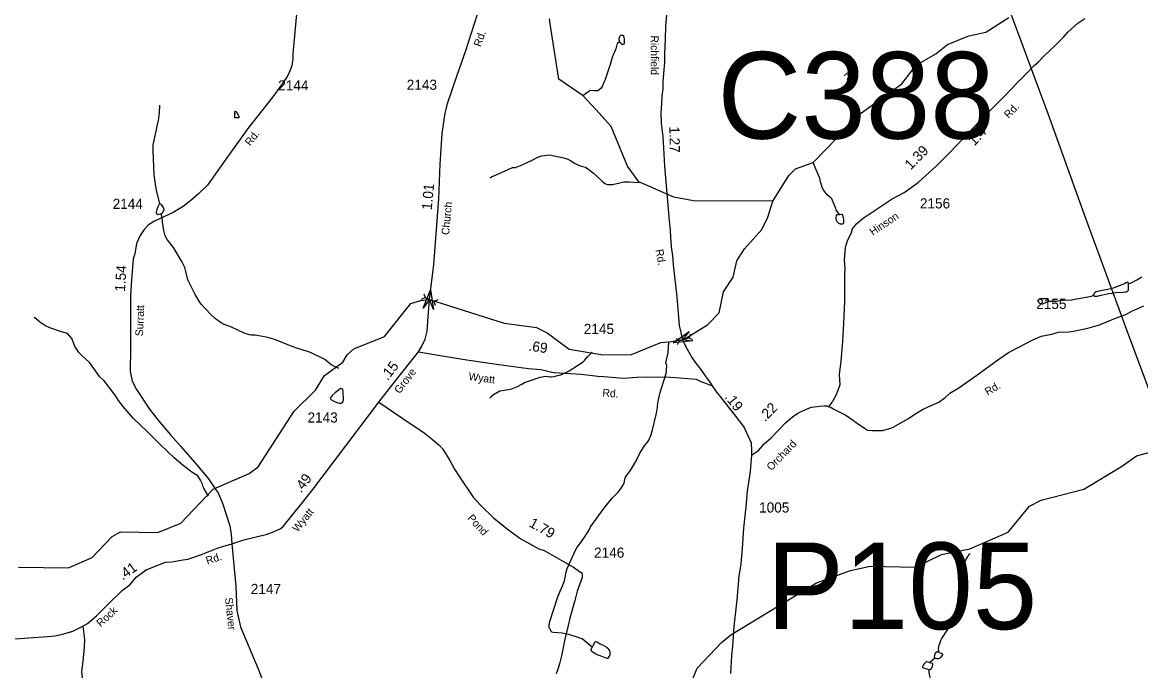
# Model space of a CAD drawing. Extents: x 1473865 to 1648260, y 639067 to 773536.
# Drawn here: x 1621916 to 1635672, y 661779 to 669758 of the extents above; entities that cross this region are included whole.
import ezdxf

# ---------------------------------------------------------------- set-up
doc = ezdxf.new("R2010")
doc.units = 0
for name, color, linetype in [('Exist Hydrographic Creek Single Shore', 7, 'Continuous'), ('Exist Hydrographic Misc Water Feature', 7, 'Continuous'), ('Exist Road Non-System Type 51 Label', 7, 'Continuous'), ('Exist Road Secondary Mileage Hundredths English Label', 7, 'Continuous'), ('Exist Road Secondary Structure Culvert Number Label', 7, 'Continuous'), ('Exist Road Secondary Structure Pipe Attributed CELL', 7, 'Continuous'), ('Exist Road Secondary Structure Pipe CELL', 7, 'Continuous'), ('Exist Road Secondary Structure Pipe Number Label', 7, 'Continuous'), ('Exist Road Secondary Structure Standard Bridge Attributed CELL', 7, 'Continuous'), ('Exist Road Secondary Type 41 Attributed', 7, 'Continuous'), ('Exist Road Secondary Type 51 Attributed', 7, 'Continuous'), ('Exist Road Secondary Type 51 Label', 7, 'Continuous'), ('Exist Road Secondary Type 51 Number Label', 7, 'Continuous'), ('Exist Utilities Electrical Transmission Line', 7, 'Continuous')]:
    doc.layers.add(name, color=color, linetype=linetype)

msp = doc.modelspace()

# ---------------------------------------------------------------- linework, layer by layer
at = {"layer": 'Exist Hydrographic Creek Single Shore'}
for points in [[(1632733, 669000), (1632910, 669230), (1633154, 669369), (1633297, 669485), (1633557, 669591), (1633766, 669636), (1634051, 669817)], [(1631148, 667559), (1631344, 667873), (1631428, 667957), (1631643, 668034), (1632237, 668646), (1632733, 669000)], [(1628371, 665935), (1628642, 665738), (1629058, 665668), (1629409, 665670), (1629769, 665817), (1629867, 665828), (1630057, 665859), (1630346, 666036), (1630486, 666185), (1630543, 666442), (1630662, 666623), (1630706, 666823), (1630799, 666972), (1631011, 667210), (1631088, 667360), (1631148, 667559)], [(1621867, 663053), (1622483, 663043), (1622777, 663172), (1623022, 663430), (1623123, 663487), (1623581, 663481), (1623866, 663593), (1624263, 664012), (1624708, 664206), (1624817, 664289), (1625260, 664973), (1625522, 665230), (1625632, 665412), (1625860, 665575), (1625911, 665666), (1625995, 665739), (1626372, 665893), (1626694, 666296), (1626820, 666337), (1626923, 666346), (1627842, 666057), (1628241, 666003), (1628371, 665935)]]:
    msp.add_lwpolyline(points, dxfattribs=at)
at = {"layer": 'Exist Hydrographic Misc Water Feature'}
for p, q in [((1628418, 669685), (1628400, 669800)), ((1633076, 661878), (1633140, 661938))]:
    msp.add_line(p, q, dxfattribs=at)
for points in [[(1631148, 667559), (1630173, 667562), (1629932, 667606), (1629501, 667796), (1629361, 667989), (1629159, 668475), (1628969, 668686), (1628816, 668856), (1628516, 669059), (1628418, 669685)], [(1629266, 669518), (1629234, 669499), (1629216, 669432), (1629197, 669382), (1629183, 669360), (1629170, 669324), (1629145, 669240), (1629126, 669180), (1629106, 669117), (1629082, 669043), (1629068, 669017), (1629050, 668967), (1629032, 668945), (1628994, 668917), (1628953, 668917), (1628907, 668920), (1628846, 668881), (1628816, 668856)], [(1629266, 669518), (1629260, 669527), (1629256, 669539), (1629256, 669551), (1629257, 669561), (1629261, 669569), (1629265, 669585), (1629271, 669593), (1629279, 669600), (1629285, 669602), (1629293, 669602), (1629301, 669600), (1629307, 669598), (1629311, 669592), (1629313, 669588), (1629317, 669578), (1629319, 669552), (1629320, 669526), (1629320, 669500), (1629318, 669494), (1629316, 669490), (1629310, 669488), (1629304, 669484), (1629298, 669482), (1629290, 669488), (1629280, 669498), (1629268, 669514), (1629266, 669518)], [(1629266, 669518), (1629260, 669527), (1629256, 669539), (1629256, 669551), (1629257, 669561), (1629265, 669585), (1629271, 669593), (1629279, 669600), (1629285, 669602), (1629293, 669602), (1629301, 669600), (1629307, 669598), (1629311, 669592), (1629313, 669588), (1629317, 669578), (1629319, 669552), (1629320, 669526), (1629320, 669500), (1629318, 669494), (1629316, 669490), (1629304, 669484), (1629298, 669482), (1629290, 669488), (1629280, 669498), (1629268, 669514), (1629266, 669518)], [(1623606, 667529), (1623572, 667674), (1623560, 667738), (1623536, 667882), (1623524, 668183), (1623525, 668247), (1623587, 668539), (1623591, 668548), (1623604, 668643), (1623606, 668739)], [(1624532, 668585), (1624529, 668621), (1624533, 668630), (1624531, 668653), (1624537, 668667), (1624555, 668655), (1624580, 668601), (1624580, 668585), (1624532, 668585)], [(1624532, 668585), (1624529, 668621), (1624531, 668653), (1624537, 668667), (1624555, 668655), (1624580, 668601), (1624580, 668585), (1624532, 668585)], [(1627671, 667846), (1627689, 667858), (1627782, 667898), (1627901, 667951), (1627947, 667970), (1627981, 667973), (1628063, 668003), (1628188, 668062), (1628257, 668098), (1628305, 668115), (1628399, 668128)], [(1628399, 668128), (1628457, 668114), (1628515, 668103), (1628575, 668090), (1628627, 668076), (1628664, 668055), (1628710, 668027), (1628758, 668002), (1628806, 667986), (1628845, 667975), (1628885, 667949), (1628943, 667904), (1628986, 667861), (1629049, 667803), (1629083, 667776), (1629115, 667762), (1629141, 667761), (1629175, 667763), (1629265, 667782), (1629317, 667795), (1629380, 667797), (1629507, 667789)], [(1631966, 667395), (1631926, 667449), (1631923, 667467), (1631872, 667587), (1631840, 667613), (1631818, 667635), (1631791, 667668), (1631775, 667688), (1631759, 667716), (1631750, 667742), (1631736, 667796), (1631725, 667841), (1631711, 667877), (1631682, 667945), (1631643, 668034)], [(1623624, 667403), (1623584, 667390), (1623576, 667393), (1623568, 667418), (1623568, 667421), (1623573, 667453), (1623581, 667482), (1623602, 667525), (1623606, 667529)], [(1623606, 667529), (1623610, 667529), (1623623, 667517), (1623631, 667499), (1623647, 667481), (1623655, 667457), (1623655, 667448), (1623654, 667443), (1623652, 667439), (1623636, 667409), (1623630, 667403), (1623624, 667403)], [(1623606, 667529), (1623610, 667529), (1623623, 667517), (1623647, 667481), (1623655, 667457), (1623655, 667448), (1623654, 667443), (1623652, 667439), (1623636, 667409), (1623630, 667403), (1623624, 667403)], [(1625809, 665498), (1625748, 665526), (1625712, 665549), (1625637, 665610), (1625462, 665696), (1625422, 665708), (1625291, 665750), (1625203, 665783), (1625044, 665848), (1624964, 665873), (1624916, 665885), (1624781, 665908), (1624732, 665908), (1624709, 665912), (1624645, 665933), (1624557, 665974), (1624488, 666007), (1624448, 666023), (1624400, 666038), (1624360, 666059), (1624293, 666109), (1624230, 666166), (1624117, 666290), (1624090, 666326), (1624041, 666407), (1623971, 666548), (1623951, 666588), (1623929, 666693), (1623913, 666741), (1623880, 666814), (1623775, 666987), (1623696, 667084), (1623672, 667132), (1623657, 667196), (1623639, 667305), (1623635, 667357), (1623624, 667403)], [(1631966, 667395), (1631994, 667398), (1631998, 667396), (1632004, 667388), (1632006, 667384), (1632014, 667358), (1632017, 667332), (1632019, 667314), (1632019, 667304), (1632019, 667294), (1632017, 667286), (1632015, 667282), (1632009, 667276), (1632001, 667274), (1631991, 667274), (1631981, 667275), (1631967, 667279), (1631959, 667283), (1631953, 667289), (1631941, 667303), (1631935, 667311), (1631931, 667323), (1631929, 667333), (1631928, 667347), (1631928, 667359), (1631930, 667377), (1631932, 667387), (1631936, 667395), (1631966, 667395)], [(1635520, 666543), (1635526, 666543), (1635546, 666548), (1635627, 666591), (1635685, 666627)], [(1635520, 666543), (1635523, 666555), (1635515, 666559), (1635509, 666559), (1635492, 666553), (1635472, 666541), (1635440, 666528), (1635336, 666487), (1635304, 666477), (1635249, 666466), (1635199, 666458), (1635141, 666445), (1635127, 666441), (1635113, 666434), (1635105, 666428), (1635099, 666420), (1635095, 666410)], [(1635520, 666543), (1635517, 666457), (1635515, 666453), (1635511, 666449), (1635497, 666439), (1635485, 666437), (1635459, 666435), (1635361, 666429), (1635323, 666423), (1635279, 666416), (1635205, 666400), (1635151, 666389), (1635136, 666385), (1635126, 666385), (1635114, 666385), (1635110, 666386), (1635102, 666392), (1635098, 666396), (1635095, 666402), (1635095, 666410)], [(1634539, 666335), (1634539, 666345), (1634537, 666349), (1634525, 666357), (1634471, 666357), (1634453, 666358), (1634439, 666356), (1634429, 666354), (1634423, 666352), (1634415, 666344), (1634413, 666330), (1634415, 666320), (1634421, 666312), (1634429, 666304), (1634437, 666298), (1634447, 666296), (1634461, 666294), (1634471, 666295), (1634479, 666297), (1634507, 666309), (1634531, 666323), (1634537, 666327), (1634539, 666335)], [(1634537, 666327), (1634584, 666327), (1634610, 666327), (1634637, 666327), (1634680, 666333), (1634747, 666342), (1634806, 666341), (1634858, 666353), (1634956, 666367), (1635001, 666377), (1635066, 666389), (1635087, 666397), (1635095, 666410)], [(1624206, 663928), (1624147, 664027), (1624140, 664043), (1624132, 664075), (1624109, 664122), (1624074, 664178), (1624002, 664221), (1623893, 664306), (1623782, 664398), (1623612, 664562), (1623450, 664724), (1623284, 664883), (1623154, 665035), (1623099, 665103), (1623056, 665168), (1622938, 665325), (1622919, 665349), (1622867, 665401), (1622747, 665566), (1622641, 665665), (1622613, 665696), (1622562, 665770), (1622554, 665795), (1622523, 665867), (1622472, 665928), (1622396, 665951), (1622255, 666000), (1622199, 666025), (1622167, 666042), (1622148, 666056), (1622090, 666107), (1622061, 666127)], [(1628924, 662068), (1628802, 662172), (1628772, 662181), (1628753, 662187), (1628727, 662197), (1628651, 662218), (1628560, 662240), (1628446, 662247), (1628426, 662251), (1628411, 662286), (1628401, 662297), (1628395, 662311), (1628396, 662321), (1628398, 662343), (1628404, 662385), (1628504, 662689), (1628533, 662757), (1628562, 662825), (1628584, 662885), (1628595, 662926), (1628606, 662992), (1628618, 663038), (1628721, 663263), (1628739, 663297), (1628778, 663346), (1628847, 663446), (1628865, 663473), (1628884, 663505), (1628900, 663541), (1628937, 663593), (1629071, 663775), (1629134, 663856), (1629171, 663902), (1629213, 663943), (1629244, 663975), (1629284, 664025), (1629313, 664070), (1629323, 664102), (1629328, 664138), (1629336, 664162), (1629350, 664186), (1629385, 664225), (1629411, 664265), (1629454, 664341), (1629487, 664402), (1629503, 664438), (1629532, 664488), (1629563, 664533), (1629583, 664561), (1629603, 664587), (1629617, 664607), (1629646, 664674), (1629663, 664728), (1629716, 664948), (1629730, 665022), (1629735, 665077), (1629750, 665149), (1629763, 665201), (1629777, 665257), (1629810, 665357), (1629835, 665438), (1629840, 665482), (1629843, 665534), (1629833, 665569), (1629861, 665689), (1629867, 665828)], [(1628365, 665402), (1628406, 665395), (1628422, 665395), (1628459, 665399), (1628501, 665410), (1628539, 665422), (1628641, 665469), (1628744, 665533), (1628813, 665581), (1628831, 665596), (1628845, 665612), (1628872, 665644), (1628924, 665697)], [(1627669, 665134), (1627679, 665148), (1627712, 665176), (1627790, 665223), (1627927, 665243), (1628009, 665275), (1628060, 665307), (1628094, 665324), (1628142, 665344), (1628284, 665390), (1628332, 665398), (1628365, 665402)], [(1625704, 665131), (1625712, 665118), (1625748, 665096), (1625796, 665075), (1625812, 665071), (1625836, 665071), (1625852, 665077), (1625864, 665092), (1625868, 665107), (1625862, 665214), (1625858, 665238), (1625846, 665249), (1625828, 665251), (1625763, 665198), (1625729, 665166), (1625704, 665131)], [(1629723, 660642), (1629828, 661073), (1629880, 661197), (1630041, 661378), (1630218, 661808), (1630516, 662125), (1630630, 662221), (1631684, 662861), (1632103, 663013), (1632345, 663067), (1632903, 663053), (1633222, 663207), (1633573, 663279), (1634042, 663483), (1634304, 663802), (1634447, 663878), (1634974, 664012), (1635435, 664291), (1635620, 664422), (1636064, 664541), (1636249, 664715), (1636691, 664758), (1636842, 664814)], [(1633189, 662003), (1633188, 662027), (1633186, 662053), (1633190, 662081), (1633201, 662113), (1633211, 662141), (1633223, 662165), (1633244, 662199), (1633315, 662314), (1633414, 662523), (1633424, 662559), (1633437, 662610), (1633443, 662660), (1633469, 662790), (1633483, 662826), (1633491, 662844), (1633502, 662866), (1633508, 662884), (1633507, 662978), (1633503, 663006), (1633500, 663028), (1633498, 663044), (1633500, 663060), (1633507, 663106), (1633523, 663142), (1633548, 663183), (1633564, 663211), (1633574, 663223)], [(1628938, 662092), (1628924, 662068), (1628910, 662038), (1628910, 662032), (1628912, 662028), (1628917, 662022), (1628939, 662006), (1628971, 661988), (1628995, 661973), (1629019, 661965), (1629083, 661940), (1629111, 661934), (1629123, 661934), (1629131, 661944), (1629139, 661958), (1629147, 661973), (1629149, 661995), (1629148, 662012), (1629142, 662026), (1629116, 662058), (1629084, 662078), (1629058, 662093), (1629023, 662107), (1628981, 662130), (1628971, 662134), (1628965, 662136), (1628959, 662130), (1628938, 662092)], [(1633189, 662003), (1633179, 662009), (1633171, 662011), (1633167, 662011), (1633157, 662006), (1633153, 662004), (1633145, 661992), (1633141, 661986), (1633135, 661966), (1633133, 661954), (1633132, 661946), (1633140, 661938)], [(1633189, 662003), (1633217, 661995), (1633221, 661993), (1633227, 661989), (1633233, 661981), (1633235, 661977), (1633235, 661973), (1633227, 661961), (1633212, 661943), (1633202, 661931), (1633196, 661927), (1633188, 661925), (1633174, 661925), (1633164, 661925), (1633152, 661930), (1633140, 661938)], [(1633076, 661878), (1633060, 661885), (1633042, 661889), (1633034, 661889), (1633026, 661881), (1633009, 661863), (1632997, 661845), (1632989, 661831), (1632989, 661823), (1632993, 661819), (1633003, 661813), (1633065, 661793), (1633071, 661793)], [(1633090, 661266), (1633105, 661272), (1633119, 661282), (1633127, 661290), (1633133, 661298), (1633143, 661313), (1633147, 661321), (1633155, 661341), (1633164, 661371), (1633164, 661427), (1633163, 661461), (1633126, 661564), (1633101, 661632), (1633076, 661732), (1633070, 661768), (1633071, 661793)], [(1633076, 661878), (1633108, 661870), (1633112, 661866), (1633111, 661856), (1633109, 661834), (1633103, 661816), (1633093, 661800), (1633087, 661792), (1633081, 661790), (1633075, 661790), (1633071, 661793)]]:
    msp.add_lwpolyline(points, dxfattribs=at)
at = {"layer": 'Exist Road Secondary Structure Pipe Attributed CELL'}
msp.add_lwpolyline([(1626847, 666241), (1626938, 666467), (1626972, 666225), (1626923, 666346)], close=True, dxfattribs=at)
at = {"layer": 'Exist Road Secondary Structure Pipe CELL'}
for p, q in [((1626825, 666350), (1626872, 666370)), ((1626854, 666417), (1626872, 666370)), ((1626872, 666370), (1626983, 666322)), ((1627029, 666342), (1626983, 666322)), ((1627000, 666274), (1626983, 666322)), ((1630138, 665922), (1630115, 665876)), ((1629955, 665866), (1630000, 665841)), ((1629977, 665795), (1630000, 665841)), ((1630000, 665841), (1630115, 665876)), ((1630159, 665852), (1630115, 665876))]:
    msp.add_line(p, q, dxfattribs=at)
at = {"layer": 'Exist Road Secondary Structure Standard Bridge Attributed CELL'}
msp.add_lwpolyline([(1630164, 665837), (1629921, 665814), (1630120, 665955), (1630035, 665857)], close=True, dxfattribs=at)
at = {"layer": 'Exist Road Secondary Type 41 Attributed'}
for points in [[(1631837, 665028), (1631866, 665067), (1631882, 665086), (1631890, 665106), (1631925, 665169), (1631954, 665243), (1631976, 665300), (1631970, 665426), (1631989, 665590), (1632008, 665832), (1632023, 666050), (1632035, 666328), (1632035, 666660), (1632037, 666728), (1632031, 666840), (1632043, 666982), (1632049, 667020), (1632068, 667070), (1632117, 667170), (1632128, 667216), (1632180, 667284), (1632259, 667347), (1632614, 667587), (1632763, 667666), (1632934, 667786), (1633029, 667872), (1633157, 667989), (1633323, 668153), (1633495, 668331), (1633696, 668545), (1633997, 668851), (1634157, 669020), (1634259, 669119), (1634364, 669227), (1634415, 669271), (1634483, 669342), (1634627, 669476), (1634724, 669577), (1634777, 669639), (1634899, 669747), (1634985, 669806)], [(1631837, 665028), (1631861, 665022), (1631891, 665003), (1632044, 664925), (1632113, 664880), (1632184, 664827), (1632276, 664764), (1632312, 664740), (1632366, 664736), (1632496, 664736), (1632600, 664763), (1632628, 664775), (1632817, 664884), (1632908, 664946), (1632990, 664993), (1633067, 665030), (1633190, 665084), (1633269, 665143), (1633324, 665196), (1633435, 665259), (1633659, 665416), (1633916, 665603), (1634045, 665693), (1634181, 665766), (1634331, 665842), (1634450, 665897), (1634579, 665920), (1634660, 665946), (1634789, 665949), (1634847, 665956), (1635023, 665994), (1635168, 666034), (1635361, 666117), (1635490, 666162), (1635562, 666204), (1635711, 666270)], [(1626788, 665705), (1627055, 665656), (1627385, 665606), (1627750, 665553), (1628143, 665498), (1628293, 665485), (1628365, 665468), (1628431, 665453), (1628459, 665447), (1628659, 665437), (1628787, 665427), (1628895, 665416), (1628994, 665402), (1629069, 665398), (1629311, 665380), (1629478, 665390), (1629601, 665397), (1629732, 665392), (1629832, 665394), (1630009, 665385), (1630103, 665374), (1630205, 665366), (1630263, 665340), (1630318, 665317), (1630403, 665285)], [(1626301, 665085), (1626596, 664882), (1626858, 664707), (1626963, 664626), (1627045, 664555), (1627087, 664505), (1627174, 664364), (1627233, 664261), (1627285, 664177), (1627463, 663913), (1627562, 663806), (1627712, 663658), (1627901, 663510), (1628047, 663403), (1628232, 663297), (1628271, 663278), (1628337, 663256), (1628402, 663219), (1628603, 663106), (1628696, 663051), (1628780, 662992), (1628792, 662986), (1628797, 662976), (1628801, 662960), (1628801, 662924), (1628739, 662756), (1628711, 662641), (1628649, 662425), (1628632, 662336), (1628588, 662168), (1628549, 661960), (1628524, 661865), (1628501, 661786), (1628481, 661742)], [(1630885, 664432), (1630970, 664490), (1631043, 664569), (1631126, 664644), (1631304, 664829), (1631395, 664906), (1631452, 664945), (1631488, 664966), (1631569, 665001), (1631625, 665021), (1631725, 665035), (1631777, 665039), (1631807, 665039), (1631831, 665032), (1631837, 665028)]]:
    msp.add_lwpolyline(points, dxfattribs=at)
at = {"layer": 'Exist Road Secondary Type 51 Attributed'}
for points in [[(1626788, 665705), (1626831, 665773), (1626871, 665860), (1626896, 665959), (1626904, 666080), (1626923, 666346), (1626977, 666779), (1627040, 667585), (1627054, 668012), (1627082, 668389), (1627118, 668642), (1627128, 668689), (1627146, 668759), (1627263, 669110), (1627368, 669400), (1627550, 669972), (1627729, 670417), (1627796, 670596), (1627891, 670869)], [(1625301, 669995), (1625245, 669370), (1625243, 669314), (1625231, 669224), (1625190, 669120), (1625169, 669084), (1625102, 668988), (1624996, 668841), (1624690, 668453), (1624413, 668063), (1624194, 667755), (1624089, 667651), (1623988, 667564), (1623893, 667490), (1623770, 667419), (1623543, 667311), (1623470, 667266), (1623416, 667207), (1623365, 667133), (1623322, 667038), (1623298, 666910), (1623281, 666846), (1623260, 666590), (1623248, 666398), (1623248, 666198), (1623247, 665747), (1623242, 665464), (1623266, 665344), (1623319, 665240), (1623482, 664997), (1623600, 664845), (1623744, 664676), (1623866, 664539), (1624057, 664318), (1624208, 664142), (1624287, 664018), (1624326, 663966), (1624381, 663829), (1624467, 663562), (1624486, 663457), (1624492, 663339)], [(1629846, 669893), (1629828, 669712), (1629822, 669550), (1629815, 669376), (1629815, 669264), (1629807, 669176), (1629796, 669029), (1629794, 668942), (1629783, 668848), (1629778, 668761), (1629770, 668640), (1629773, 668522), (1629794, 668348), (1629805, 668209), (1629817, 667988), (1629858, 667509), (1629873, 667315), (1629883, 667201), (1629890, 667113), (1629899, 666994), (1629915, 666886), (1629920, 666773), (1629967, 666379), (1629996, 666028), (1630035, 665857)], [(1630035, 665857), (1630072, 665772), (1630153, 665635), (1630196, 665567), (1630264, 665484), (1630325, 665394), (1630363, 665344), (1630380, 665316), (1630393, 665298), (1630403, 665285)], [(1626301, 665085), (1626359, 665159), (1626505, 665345), (1626788, 665705)], [(1630403, 665285), (1630455, 665205), (1630496, 665156), (1630555, 665082), (1630676, 664927), (1630795, 664771), (1630815, 664728), (1630883, 664584), (1630885, 664490), (1630885, 664432)], [(1624492, 663339), (1624641, 663391), (1624927, 663461), (1625015, 663493), (1625097, 663527), (1625126, 663553), (1625344, 663828), (1625490, 664009), (1626301, 665085)], [(1630885, 664432), (1630872, 664285), (1630870, 664231), (1630859, 664177), (1630833, 663989), (1630815, 663797), (1630788, 663532), (1630770, 663282), (1630754, 663095), (1630729, 662942), (1630704, 662650), (1630698, 662576), (1630670, 662322), (1630652, 662082), (1630639, 661967), (1630627, 661746)], [(1622661, 662326), (1622719, 662361), (1622828, 662452), (1622963, 662590), (1623144, 662766), (1623243, 662841), (1623315, 662929), (1623441, 663019), (1623676, 663114), (1623761, 663120), (1623865, 663139), (1623953, 663152), (1624012, 663170), (1624121, 663210), (1624323, 663292), (1624492, 663339)], [(1624492, 663339), (1624544, 662820), (1624553, 662519), (1624598, 662320), (1624630, 662247), (1624815, 661800), (1624878, 661643)], [(1621767, 662165), (1621997, 662184), (1622230, 662198), (1622318, 662207), (1622412, 662228), (1622440, 662236), (1622536, 662265), (1622661, 662326)], [(1622661, 662326), (1622681, 662163), (1622678, 662067), (1622660, 661893), (1622643, 661768), (1622652, 661692), (1622661, 661571), (1622657, 661444), (1622639, 661054), (1622608, 660611), (1622561, 660045), (1622400, 658323), (1622351, 658315), (1622298, 658285), (1622230, 658222), (1622195, 658174), (1622108, 658041), (1622053, 657968), (1622008, 657916), (1621958, 657877), (1621898, 657843)]]:
    msp.add_lwpolyline(points, dxfattribs=at)
at = {"layer": 'Exist Utilities Electrical Transmission Line'}
msp.add_lwpolyline([(1640124, 653377), (1639806, 654233), (1639669, 654637), (1639347, 655483), (1639023, 656363), (1638531, 657722), (1637908, 659440), (1637251, 661220), (1636786, 662494), (1636466, 663366), (1636157, 664208), (1635511, 665948), (1634998, 667343), (1634533, 668633), (1634068, 669893)], dxfattribs=at)

# ---------------------------------------------------------------- texts
at = {"layer": 'Exist Road Non-System Type 51 Label'}
msp.add_text('Rd.', height=95, rotation=310.7529, dxfattribs=at).set_placement((1632010, 669110))
at = {"layer": 'Exist Road Secondary Mileage Hundredths English Label'}
for s, rotation, p in [('1.27', 270.9471, (1629875, 668477)), ('1.4', 46.7922, (1633627, 668230)), ('1.39', 45.4848, (1632845, 667937)), ('1.01', 84.8323, (1626952, 667445)), ('1.54', 86.3374, (1623178, 666440)), ('.69', 352.0219, (1628137, 665718)), ('.15', 51.887, (1626410, 665342)), ('.19', 308.0211, (1630549, 665143)), ('.22', 45.9168, (1631053, 664837)), ('.49', 52.9932, (1625345, 663958)), ('1.79', 330.7073, (1628139, 663560)), ('.41', 35.558, (1623151, 662887))]:
    msp.add_text(s, height=125, rotation=rotation, dxfattribs=at).set_placement(p)
at = {"layer": 'Exist Road Secondary Structure Culvert Number Label'}
msp.add_text('C388', height=1066.3, dxfattribs=at).set_placement((1630468, 668327))
at = {"layer": 'Exist Road Secondary Structure Pipe Number Label'}
msp.add_text('P105', height=1066.3, dxfattribs=at).set_placement((1631071, 662290))
at = {"layer": 'Exist Road Secondary Type 51 Label'}
for s, rotation, p in [('Rd.', 70.2621, (1627554, 669450)), ('Richfield', 269.9592, (1629647, 669598)), ('Rd.', 45.9908, (1634049, 668569)), ('Rd.', 51.7455, (1624719, 668230)), ('Church', 84.8323, (1627165, 667138)), ('Hinson', 34.0172, (1632378, 667129)), ('Rd.', 280.1096, (1629705, 666958)), ('Surratt', 87.7501, (1623400, 665894)), ('Grove', 52.9895, (1626558, 665180)), ('Wyatt', 352.195, (1627401, 665357)), ('Rd.', 355.36, (1629049, 665155)), ('Rd.', 30.1002, (1633789, 665163)), ('Orchard', 45.9168, (1631129, 664233)), ('Wyatt', 50.9853, (1625302, 663478)), ('Pond', 312.6722, (1627385, 663651)), ('Rd.', 17.4971, (1624191, 663085)), ('Shaver', 276.2321, (1624408, 662674)), ('Rock', 42.3384, (1622880, 662312))]:
    msp.add_text(s, height=95, rotation=rotation, dxfattribs=at).set_placement(p)
at = {"layer": 'Exist Road Secondary Type 51 Number Label'}
for s, p in [('2144', (1625064, 668920)), ('2143', (1626645, 668928)), ('2144', (1623027, 667462)), ('2156', (1632957, 667468)), ('2155', (1634388, 666231)), ('2145', (1628822, 665923)), ('2143', (1625424, 664833)), ('1005', (1630979, 663725)), ('2146', (1628949, 663169)), ('2147', (1624726, 662722))]:
    msp.add_text(s, height=125, dxfattribs=at).set_placement(p)

doc.saveas('drawing.dxf')
